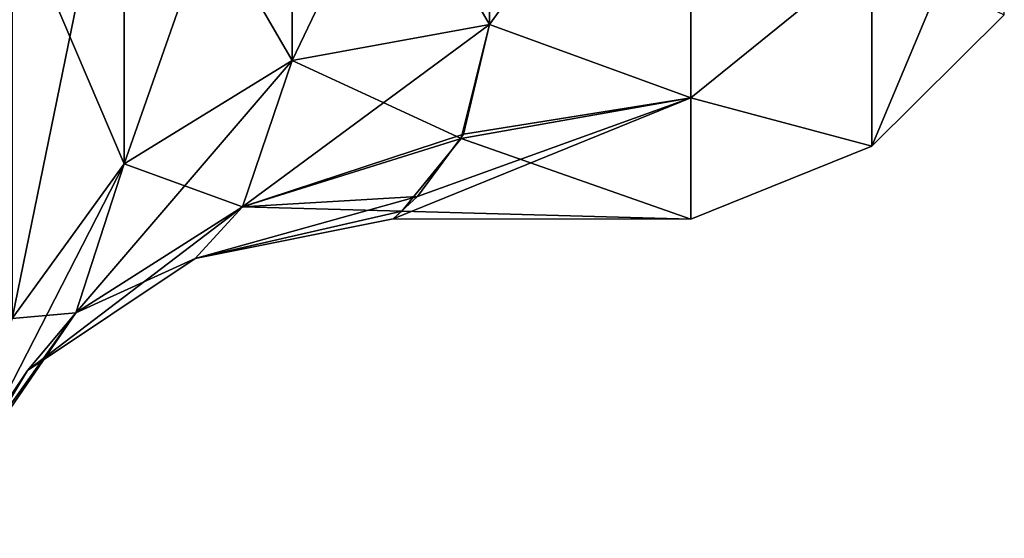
# Model space of a CAD drawing. Extents: x -100 to 297, y -1575 to 75.
# Tile 243 of 265: x 220 to 230, y -55 to -50. Entities that reach past the tile are written whole.
import ezdxf

# ---------------------------------------------------------------- set-up
doc = ezdxf.new("R2010")
doc.units = 0
doc.header["$LTSCALE"] = 41.718519
for name, color, linetype in [('317', 7, 'CONTINUOUS'), ('331', 7, 'CONTINUOUS'), ('332', 7, 'CONTINUOUS'), ('336', 7, 'CONTINUOUS'), ('372', 7, 'CONTINUOUS')]:
    doc.layers.add(name, color=color, linetype=linetype)

msp = doc.modelspace()

# ---------------------------------------------------------------- linework, layer by layer
at = {"layer": '317', "linetype": 'CONTINUOUS'}
for points in [[(224.55, -50.1153, 9.3228), (226.5, -47.4164, 14.1068), (224.55, -46.4807, 15.3122), (224.55, -50.1153, 9.3228)], [(224.55, -46.4807, -15.3123), (226.5, -47.4164, -14.1068), (224.55, -50.1153, -9.3228), (224.55, -46.4807, -15.3123)], [(226.5, -50.8254, 7.4164), (226.5, -47.4164, 14.1068), (224.55, -50.1153, 9.3228), (226.5, -50.8254, 7.4164)], [(226.5, -47.4164, -14.1068), (226.5, -50.8254, -7.4164), (224.55, -50.1153, -9.3228), (226.5, -47.4164, -14.1068)], [(224.55, -50.1153, -9.3228), (226.5, -50.8254, -7.4164), (224.2758, -51.2192, -6.0718), (224.55, -50.1153, -9.3228)], [(224.2983, -51.1768, 6.2318), (226.5, -50.8254, 7.4164), (224.55, -50.1153, 9.3228), (224.2983, -51.1768, 6.2318)], [(226.5, -52, 0), (226.5, -50.8254, 7.4164), (223.6198, -51.9943, 0.5239), (226.5, -52, 0)], [(223.6198, -51.9943, 0.5239), (226.5, -50.8254, 7.4164), (223.855, -51.7794, 3.2466), (223.6198, -51.9943, 0.5239)], [(223.855, -51.7794, 3.2466), (226.5, -50.8254, 7.4164), (224.2983, -51.1768, 6.2318), (223.855, -51.7794, 3.2466)], [(226.5, -50.8254, -7.4164), (226.5, -52, 0), (224.2758, -51.2192, -6.0718), (226.5, -50.8254, -7.4164)], [(224.2758, -51.2192, -6.0718), (226.5, -52, 0), (223.7035, -51.9228, -1.924), (224.2758, -51.2192, -6.0718)], [(223.7035, -51.9228, -1.924), (226.5, -52, 0), (223.6198, -51.9943, 0.5239), (223.7035, -51.9228, -1.924)]]:
    msp.add_3dface(points, dxfattribs=at)
at = {"layer": '331', "linetype": 'CONTINUOUS'}
for points in [[(224.55, -46.4807, -15.3123), (224.55, -50.1153, -9.3228), (222.6402, -46.8296, -15.4851), (224.55, -46.4807, -15.3123)], [(222.6402, -50.4646, -9.4701), (221.0158, -47.6668, -16.1737), (222.6402, -46.8296, -15.4851), (222.6402, -50.4646, -9.4701)], [(224.55, -50.1153, -9.3228), (222.6402, -50.4646, -9.4701), (222.6402, -46.8296, -15.4851), (224.55, -50.1153, -9.3228)], [(221.0158, -51.4635, -9.8912), (219.9306, -48.9208, -17.2049), (221.0158, -47.6668, -16.1737), (221.0158, -51.4635, -9.8912)], [(221.0158, -51.4635, -9.8912), (221.0158, -47.6668, -16.1737), (222.6402, -50.4646, -9.4701), (221.0158, -51.4635, -9.8912)], [(219.9306, -52.9595, -10.5219), (219.9306, -48.9208, -17.2049), (221.0158, -51.4635, -9.8912), (219.9306, -52.9595, -10.5219)]]:
    msp.add_3dface(points, dxfattribs=at)
at = {"layer": '332', "linetype": 'CONTINUOUS'}
for points in [[(224.55, -50.1153, 9.3228), (224.55, -46.4807, 15.3122), (222.6402, -50.4646, 9.4701), (224.55, -50.1153, 9.3228)], [(224.55, -46.4807, 15.3122), (222.6402, -46.8296, 15.4851), (222.6402, -50.4646, 9.4701), (224.55, -46.4807, 15.3122)], [(221.0158, -47.6668, 16.1737), (221.0158, -51.4635, 9.8912), (222.6402, -46.8296, 15.4851), (221.0158, -47.6668, 16.1737)], [(222.6402, -46.8296, 15.4851), (221.0158, -51.4635, 9.8912), (222.6402, -50.4646, 9.4701), (222.6402, -46.8296, 15.4851)], [(219.9306, -48.9208, 17.2049), (219.9306, -52.9595, 10.5219), (221.0158, -47.6668, 16.1737), (219.9306, -48.9208, 17.2049)], [(221.0158, -47.6668, 16.1737), (219.9306, -52.9595, 10.5219), (221.0158, -51.4635, 9.8912), (221.0158, -47.6668, 16.1737)]]:
    msp.add_3dface(points, dxfattribs=at)
at = {"layer": '336', "linetype": 'CONTINUOUS'}
for points in [[(226.5, -47.4164, 14.1068), (226.5, -50.8254, 7.4164), (228.25, -49.4046, 9.7752), (226.5, -47.4164, 14.1068)], [(226.5, -50.8254, -7.4164), (226.5, -47.4164, -14.1068), (228.25, -49.4046, -9.7752), (226.5, -50.8254, -7.4164)], [(228.25, -51.2916, 3.3488), (229.532, -48.2379, 9.2423), (228.25, -49.4046, 9.7752), (228.25, -51.2916, 3.3488)], [(229.532, -50.022, 3.1663), (229.532, -48.2379, 9.2423), (228.25, -51.2916, 3.3488), (229.532, -50.022, 3.1663)], [(226.5, -50.8254, 7.4164), (228.25, -51.2916, 3.3488), (228.25, -49.4046, 9.7752), (226.5, -50.8254, 7.4164)], [(226.5, -50.8254, -7.4164), (228.25, -49.4046, -9.7752), (228.25, -51.2916, -3.3488), (226.5, -50.8254, -7.4164)], [(228.25, -49.4046, -9.7752), (229.532, -50.022, -3.1663), (228.25, -51.2916, -3.3488), (228.25, -49.4046, -9.7752)], [(228.25, -51.2916, -3.3488), (229.532, -50.022, 3.1663), (228.25, -51.2916, 3.3488), (228.25, -51.2916, -3.3488)], [(229.532, -50.022, -3.1663), (229.532, -50.022, 3.1663), (228.25, -51.2916, -3.3488), (229.532, -50.022, -3.1663)], [(226.5, -50.8254, 7.4164), (226.5, -52, 0), (228.25, -51.2916, 3.3488), (226.5, -50.8254, 7.4164)], [(226.5, -52, 0), (226.5, -50.8254, -7.4164), (228.25, -51.2916, -3.3488), (226.5, -52, 0)], [(226.5, -52, 0), (228.25, -51.2916, -3.3488), (228.25, -51.2916, 3.3488), (226.5, -52, 0)]]:
    msp.add_3dface(points, dxfattribs=at)
at = {"layer": '372', "linetype": 'CONTINUOUS'}
for points in [[(224.2983, -51.1768, 6.2318), (224.55, -50.1153, 9.3228), (222.1592, -51.8804, 4.9126), (224.2983, -51.1768, 6.2318)], [(224.55, -50.1153, 9.3228), (222.6402, -50.4646, 9.4701), (222.1592, -51.8804, 4.9126), (224.55, -50.1153, 9.3228)], [(224.55, -50.1153, -9.3228), (224.2758, -51.2192, -6.0718), (222.6402, -50.4646, -9.4701), (224.55, -50.1153, -9.3228)], [(222.6402, -50.4646, 9.4701), (221.0158, -51.4635, 9.8912), (220.547, -52.9056, 5.3184), (222.6402, -50.4646, 9.4701)], [(222.6402, -50.4646, 9.4701), (220.547, -52.9056, 5.3184), (222.1592, -51.8804, 4.9126), (222.6402, -50.4646, 9.4701)], [(221.0158, -51.4635, -9.8912), (222.6402, -50.4646, -9.4701), (222.1601, -51.8793, -4.9168), (221.0158, -51.4635, -9.8912)], [(222.6402, -50.4646, -9.4701), (224.2758, -51.2192, -6.0718), (222.1601, -51.8793, -4.9168), (222.6402, -50.4646, -9.4701)], [(223.855, -51.7794, 3.2466), (224.2983, -51.1768, 6.2318), (222.1592, -51.8804, 4.9126), (223.855, -51.7794, 3.2466)], [(224.2758, -51.2192, -6.0718), (223.7035, -51.9228, -1.924), (222.1601, -51.8793, -4.9168), (224.2758, -51.2192, -6.0718)], [(221.0158, -51.4635, 9.8912), (219.9306, -52.9595, 10.5219), (219.4699, -54.4731, 5.7622), (221.0158, -51.4635, 9.8912)], [(221.0158, -51.4635, 9.8912), (219.4699, -54.4731, 5.7622), (220.547, -52.9056, 5.3184), (221.0158, -51.4635, 9.8912)], [(219.9306, -52.9595, -10.5219), (221.0158, -51.4635, -9.8912), (220.5483, -52.9044, -5.323), (219.9306, -52.9595, -10.5219)], [(220.5483, -52.9044, -5.323), (221.0158, -51.4635, -9.8912), (222.1601, -51.8793, -4.9168), (220.5483, -52.9044, -5.323)], [(223.6198, -51.9943, 0.5239), (223.855, -51.7794, 3.2466), (221.7034, -52.3791, -0.0024), (223.6198, -51.9943, 0.5239)], [(223.855, -51.7794, 3.2466), (222.1592, -51.8804, 4.9126), (221.7034, -52.3791, -0.0024), (223.855, -51.7794, 3.2466)], [(220.547, -52.9056, 5.3184), (220.0791, -53.4631, -0.0024), (222.1592, -51.8804, 4.9126), (220.547, -52.9056, 5.3184)], [(222.1592, -51.8804, 4.9126), (220.0791, -53.4631, -0.0024), (221.7034, -52.3791, -0.0024), (222.1592, -51.8804, 4.9126)], [(221.7034, -52.3791, -0.0024), (220.5483, -52.9044, -5.323), (222.1601, -51.8793, -4.9168), (221.7034, -52.3791, -0.0024)], [(223.7035, -51.9228, -1.924), (221.7034, -52.3791, -0.0024), (222.1601, -51.8793, -4.9168), (223.7035, -51.9228, -1.924)], [(223.7035, -51.9228, -1.924), (223.6198, -51.9943, 0.5239), (221.7034, -52.3791, -0.0024), (223.7035, -51.9228, -1.924)], [(220.0791, -53.4631, -0.0024), (220.5483, -52.9044, -5.323), (221.7034, -52.3791, -0.0024), (220.0791, -53.4631, -0.0024)], [(219.4699, -54.4731, 5.7622), (218.9939, -55.0867, -0.0025), (220.547, -52.9056, 5.3184), (219.4699, -54.4731, 5.7622)], [(220.547, -52.9056, 5.3184), (218.9939, -55.0867, -0.0025), (220.0791, -53.4631, -0.0024), (220.547, -52.9056, 5.3184)], [(219.4714, -54.4718, -5.7671), (219.9306, -52.9595, -10.5219), (220.5483, -52.9044, -5.323), (219.4714, -54.4718, -5.7671)], [(220.0791, -53.4631, -0.0024), (219.4714, -54.4718, -5.7671), (220.5483, -52.9044, -5.323), (220.0791, -53.4631, -0.0024)], [(218.9939, -55.0867, -0.0025), (219.4714, -54.4718, -5.7671), (220.0791, -53.4631, -0.0024), (218.9939, -55.0867, -0.0025)]]:
    msp.add_3dface(points, dxfattribs=at)

doc.saveas('drawing.dxf')
